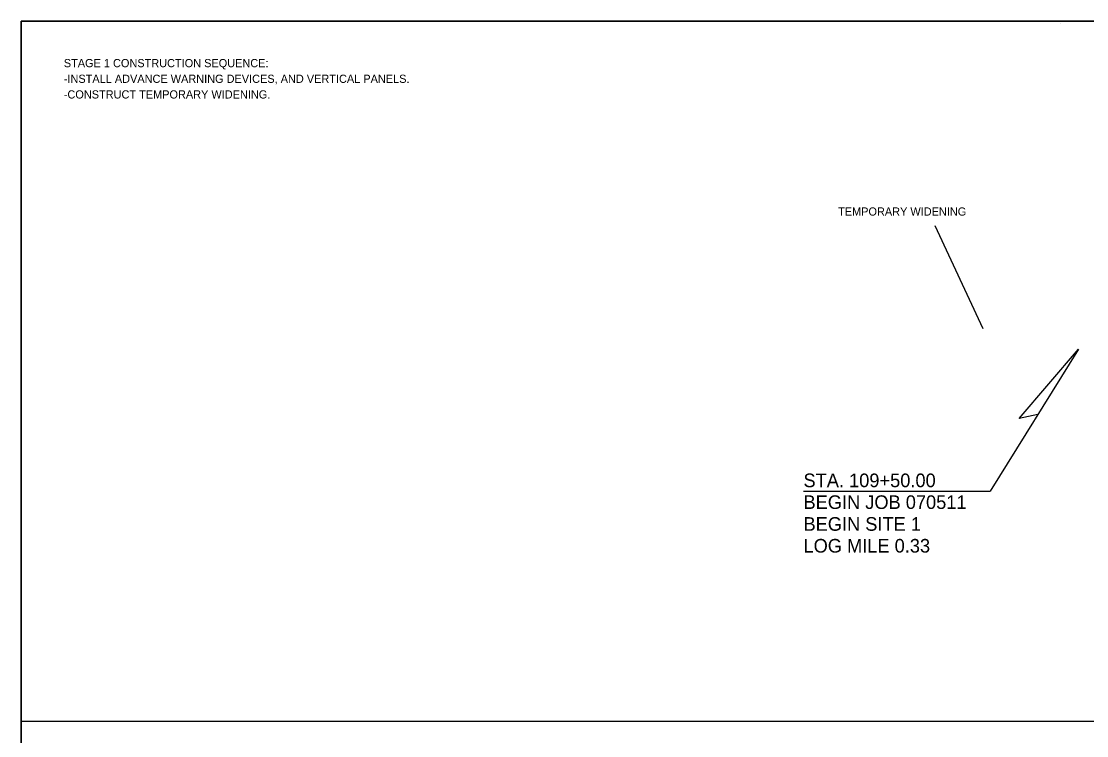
# Model space of a CAD drawing. Extents: x 1398460 to 1408037, y 380768 to 383968.
# Drawn here: x 1400728 to 1401509, y 382357 to 382881 of the extents above; entities that cross this region are included whole.
import ezdxf

# ---------------------------------------------------------------- set-up
doc = ezdxf.new("R2010")
doc.units = 0
for name, color, linetype in [('Default', 7, 'Continuous'), ('R_Border', 7, 'Continuous'), ('R_Dimension', 7, 'Continuous'), ('R_No Plot', 7, 'Continuous')]:
    doc.layers.add(name, color=color, linetype=linetype)

msp = doc.modelspace()

# ---------------------------------------------------------------- linework, layer by layer
at = {"layer": 'Default'}
for p in [(1401503.27, 382640.78), (1401301.56, 382536.58)]:
    msp.add_line(p, (1401438.43, 382536.58), dxfattribs=at)
msp.add_lwpolyline([(1401473.5, 382592.94), (1401459.83, 382589.82), (1401503.27, 382640.78)], dxfattribs=at)
at = {"layer": 'R_Border'}
for p, q in [((1400727.57, 382881.42), (1402308.47, 382881.42)), ((1400727.57, 381854.12), (1400727.57, 382881.42)), ((1401490.17, 382880.12), (1401490.17, 382880.12)), ((1401490.17, 382880.12), (1401490.17, 382880.12)), ((1400727.57, 382367.77), (1402308.47, 382367.77))]:
    msp.add_line(p, q, dxfattribs=at)
at = {"layer": 'R_Dimension'}
msp.add_line((1401397.93, 382731.59), (1401433.13, 382655.96), dxfattribs=at)
at = {"layer": 'R_No Plot'}
for points in [[(1400727.57, 382881.42), (1400727.57, 381854.12), (1402308.47, 381854.12), (1402308.47, 382710.36), (1402191.82, 382710.36), (1402191.82, 382832.02), (1401995.27, 382832.02), (1401995.27, 382881.42)], [(1400727.57, 382881.42), (1400727.57, 382367.77), (1402308.47, 382367.77), (1402308.47, 382710.36), (1402191.82, 382710.36), (1402191.82, 382832.02), (1401995.27, 382832.02), (1401995.27, 382881.42)], [(1401897.17, 382881.42), (1401995.27, 382881.42), (1401995.27, 382832.02), (1402075.83, 382832.02), (1402191.82, 382832.02), (1402191.82, 382710.36), (1402308.47, 382710.36), (1402308.47, 381854.12), (1400727.57, 381854.12), (1400727.57, 382881.42)], [(1400727.57, 381854.12), (1400727.57, 382367.77), (1402308.47, 382367.77), (1402308.47, 381854.12)]]:
    msp.add_lwpolyline(points, close=True, dxfattribs=at)

# ---------------------------------------------------------------- texts
at = {"layer": 'R_Border'}
msp.add_text('TEMPORARY WIDENING', height=6, dxfattribs=at).set_placement((1401326.95, 382738.81))
at = {"layer": 'R_Dimension'}
for s, height, p in [('STAGE 1 CONSTRUCTION SEQUENCE:', 6, (1400758.75, 382847.73)), ('-INSTALL ADVANCE WARNING DEVICES, AND VERTICAL PANELS.', 6, (1400758.75, 382836.24)), ('-CONSTRUCT TEMPORARY WIDENING. ', 6, (1400758.75, 382824.76)), ('STA. 109+50.00', 10, (1401301.56, 382539.5)), ('BEGIN JOB 070511', 10, (1401301.56, 382523.5)), ('BEGIN SITE 1', 10, (1401301.56, 382507.5)), ('LOG MILE 0.33', 10, (1401301.56, 382491.5))]:
    msp.add_text(s, height=height, dxfattribs=at).set_placement(p)

doc.saveas('drawing.dxf')
